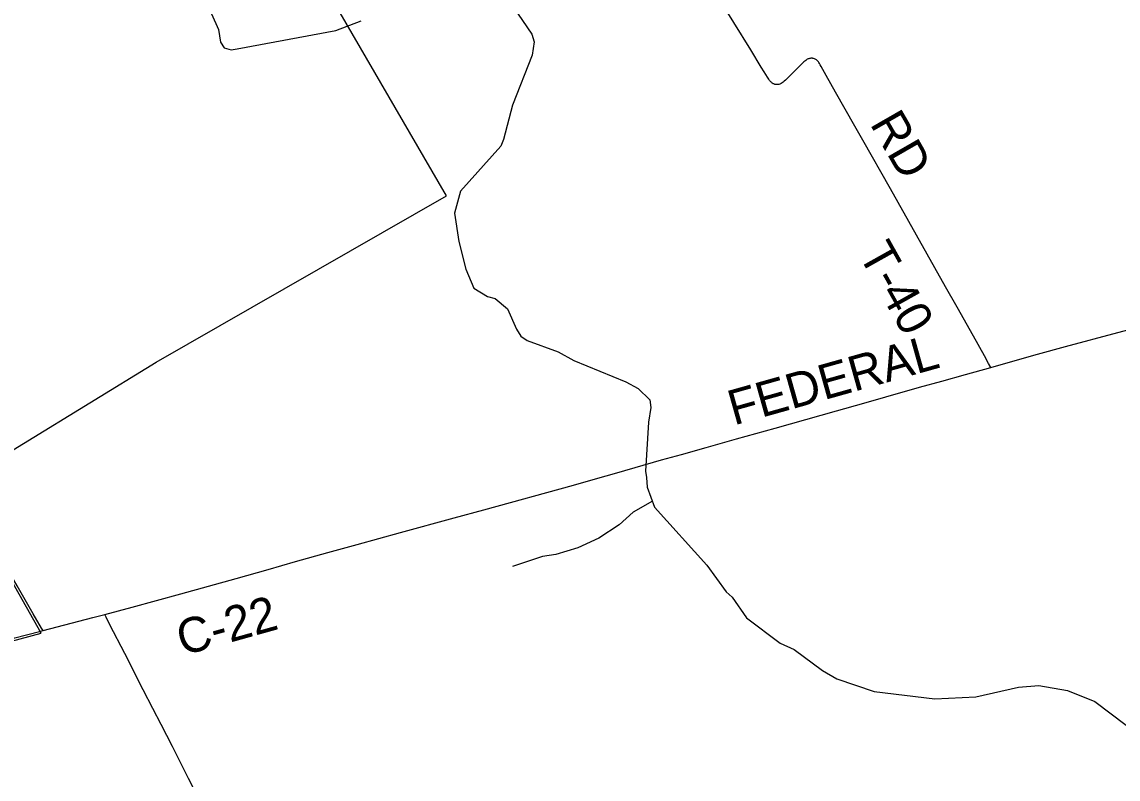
# Model space of a CAD drawing. Extents: x -49 to -8.2, y 9.4 to 23.5.
# Drawn here: x -12.785 to -11.894, y 14.781 to 15.396 of the extents above; entities that cross this region are included whole.
import ezdxf

# ---------------------------------------------------------------- set-up
doc = ezdxf.new("R2010")
doc.units = 0
for name, color, linetype in [('GM_X_County_Road', 7, 'Continuous'), ('GM_X_County_Road_Text', 7, 'Continuous'), ('GM_X_Minor_River', 7, 'Continuous'), ('GM_X_Township', 7, 'Continuous'), ('GM_X_Township_Road', 7, 'Continuous'), ('GM_X_Township_Road_Text', 7, 'Continuous')]:
    doc.layers.add(name, color=color, linetype=linetype)

msp = doc.modelspace()

# ---------------------------------------------------------------- linework, layer by layer
at = {"layer": 'GM_X_County_Road'}
for points in [[(-11.99793, 15.11508), (-11.98387, 15.11908), (-11.95993, 15.12573), (-11.93719, 15.13209), (-11.89454, 15.14336), (-11.8648, 15.15118), (-11.85038, 15.15501), (-11.82069, 15.16304), (-11.80395, 15.16779), (-11.79439, 15.1705), (-11.76774, 15.17786), (-11.74948, 15.18293), (-11.73422, 15.18718), (-11.71263, 15.19304), (-11.68803, 15.20004)], [(-12.71769, 14.91445), (-12.69546, 14.92042), (-12.65589, 14.93122), (-12.61099, 14.94371), (-12.58496, 14.95098), (-12.56284, 14.95728), (-12.53655, 14.96474), (-12.51256, 14.97126), (-12.4775, 14.98085), (-12.43376, 14.99285), (-12.40977, 14.99935), (-12.33698, 15.01939), (-12.31903, 15.02442), (-12.30173, 15.02948), (-12.26528, 15.03986), (-12.24913, 15.04439), (-12.22912, 15.05011), (-12.20458, 15.05695), (-12.17316, 15.06573), (-12.12323, 15.07983), (-12.10109, 15.08604), (-12.08317, 15.09118), (-12.05566, 15.09893), (-12.0377, 15.10391), (-12.01854, 15.10922), (-11.99793, 15.11508)], [(-12.76783, 14.90124), (-12.72726, 14.91188), (-12.71769, 14.91445)], [(-13.01905, 14.83588), (-12.99458, 14.84244), (-12.97774, 14.84681), (-12.94769, 14.8547), (-12.92999, 14.85947), (-12.9029, 14.86638), (-12.87764, 14.87293), (-12.84497, 14.8813), (-12.81627, 14.88876), (-12.79069, 14.89531), (-12.77084, 14.90046), (-12.76783, 14.90124)]]:
    msp.add_lwpolyline(points, dxfattribs=at)
at = {"layer": 'GM_X_Minor_River'}
for points in [[(-12.38602, 15.40798), (-12.37069, 15.38567), (-12.36891, 15.37937), (-12.37043, 15.36858), (-12.38631, 15.32804), (-12.39362, 15.30026), (-12.3958, 15.2948), (-12.42866, 15.25818), (-12.43353, 15.24023), (-12.42996, 15.21738), (-12.42429, 15.19487), (-12.41794, 15.17938), (-12.40669, 15.17253), (-12.40065, 15.1709), (-12.39057, 15.16274), (-12.3831, 15.14608), (-12.37978, 15.14052), (-12.37454, 15.137), (-12.34932, 15.12762), (-12.33674, 15.12074), (-12.29442, 15.10345), (-12.28428, 15.09795), (-12.27498, 15.08867), (-12.27395, 15.08238), (-12.27606, 15.07046), (-12.27847, 15.03082), (-12.27761, 15.02549), (-12.27699, 15.01769), (-12.27103, 15.00144), (-12.22867, 14.95434), (-12.21294, 14.93278), (-12.20809, 14.92852), (-12.19626, 14.91178), (-12.16897, 14.89097), (-12.1575, 14.88582), (-12.1345, 14.86888), (-12.12287, 14.86203), (-12.09274, 14.85179), (-12.04339, 14.84595), (-12.01001, 14.84762), (-11.97539, 14.85534), (-11.95888, 14.85675), (-11.93546, 14.85272), (-11.91345, 14.84358), (-11.88783, 14.8245)], [(-12.63093, 15.40219), (-12.62528, 15.38936), (-12.62376, 15.37927), (-12.62062, 15.37447), (-12.61496, 15.37303), (-12.61002, 15.3737), (-12.52999, 15.38876), (-12.50939, 15.39655)], [(-12.27282, 15.00631), (-12.28835, 14.99739), (-12.2999, 14.98716), (-12.31638, 14.97626), (-12.33338, 14.96859), (-12.3511, 14.96322), (-12.36212, 14.96152), (-12.38652, 14.95342)]]:
    msp.add_lwpolyline(points, dxfattribs=at)
at = {"layer": 'GM_X_Township'}
for points in [[(-12.83784, 15.02019), (-12.67593, 15.11942), (-12.44006, 15.25452), (-12.62155, 15.56688), (-12.43302, 15.6794), (-12.43817, 15.68954), (-12.35425, 15.74118), (-12.19717, 15.83765), (-11.96643, 15.97183), (-11.5592, 16.20866)], [(-13.169, 14.79137), (-12.76949, 14.89916), (-12.8112, 14.97301)]]:
    msp.add_lwpolyline(points, dxfattribs=at)
at = {"layer": 'GM_X_Township_Road'}
for points in [[(-11.99793, 15.11508), (-11.99963, 15.11819), (-12.00305, 15.12447), (-12.01193, 15.14049), (-12.0252, 15.16404), (-12.03455, 15.18052), (-12.05828, 15.22241), (-12.07943, 15.26005), (-12.10178, 15.29951), (-12.10822, 15.31086), (-12.12406, 15.33866), (-12.13164, 15.35221), (-12.13572, 15.35955), (-12.13639, 15.36073), (-12.1368, 15.36141), (-12.13715, 15.36197), (-12.13754, 15.36258), (-12.13793, 15.36313), (-12.13832, 15.36365), (-12.13871, 15.3641), (-12.1391, 15.36445), (-12.13953, 15.36478), (-12.13998, 15.36506), (-12.14056, 15.36537), (-12.1412, 15.36565), (-12.14181, 15.36587), (-12.14231, 15.36599), (-12.14284, 15.36607), (-12.14333, 15.36611), (-12.14395, 15.36611), (-12.14458, 15.36605), (-12.1452, 15.36593), (-12.14578, 15.36576), (-12.14636, 15.36554), (-12.14691, 15.36526), (-12.14748, 15.36492), (-12.14788, 15.36467), (-12.14822, 15.36443), (-12.14892, 15.36387), (-12.14966, 15.36324), (-12.15325, 15.3598), (-12.1598, 15.35318), (-12.16463, 15.34842), (-12.16569, 15.34743), (-12.16658, 15.34671), (-12.16736, 15.34614), (-12.16807, 15.34567), (-12.1687, 15.3453), (-12.16929, 15.34509), (-12.16997, 15.34493), (-12.17062, 15.34484), (-12.17135, 15.3448), (-12.17214, 15.3448), (-12.17274, 15.34486), (-12.17322, 15.34494), (-12.17369, 15.34507), (-12.17418, 15.34526), (-12.1746, 15.34546), (-12.17502, 15.34571), (-12.17546, 15.34601), (-12.17583, 15.34632), (-12.1763, 15.34671), (-12.17661, 15.34702), (-12.1769, 15.34735), (-12.17751, 15.34809), (-12.17824, 15.34912), (-12.17918, 15.35064), (-12.18194, 15.35504), (-12.18432, 15.35902), (-12.19285, 15.37294), (-12.20654, 15.39515), (-12.22092, 15.41841)], [(-12.76783, 14.90124), (-12.76906, 14.90338), (-12.77573, 14.91495), (-12.7888, 14.93754), (-12.79382, 14.94613), (-12.79748, 14.95237)], [(-12.62956, 14.74225), (-12.64953, 14.78121), (-12.65899, 14.7996), (-12.66279, 14.80707), (-12.67195, 14.82506), (-12.67862, 14.83805), (-12.68648, 14.85322), (-12.70142, 14.88256), (-12.71349, 14.90604), (-12.71655, 14.91215), (-12.71769, 14.91445)]]:
    msp.add_lwpolyline(points, dxfattribs=at)

# ---------------------------------------------------------------- texts
at = {"layer": 'GM_X_County_Road_Text'}
for s, rotation, p in [('FEDERAL', 15.69449, (-12.20658, 15.06782)), ('C-22', 15.6153, (-12.65454, 14.88069))]:
    msp.add_text(s, height=0.028409, rotation=rotation, dxfattribs=at).set_placement(p)
at = {"layer": 'GM_X_Township_Road_Text'}
for s, rotation, p in [('RD', 299.86686, (-12.09647, 15.31296)), ('T-40', 299.2603, (-12.10585, 15.20704))]:
    msp.add_text(s, height=0.028409, rotation=rotation, dxfattribs=at).set_placement(p)

doc.saveas('drawing.dxf')
